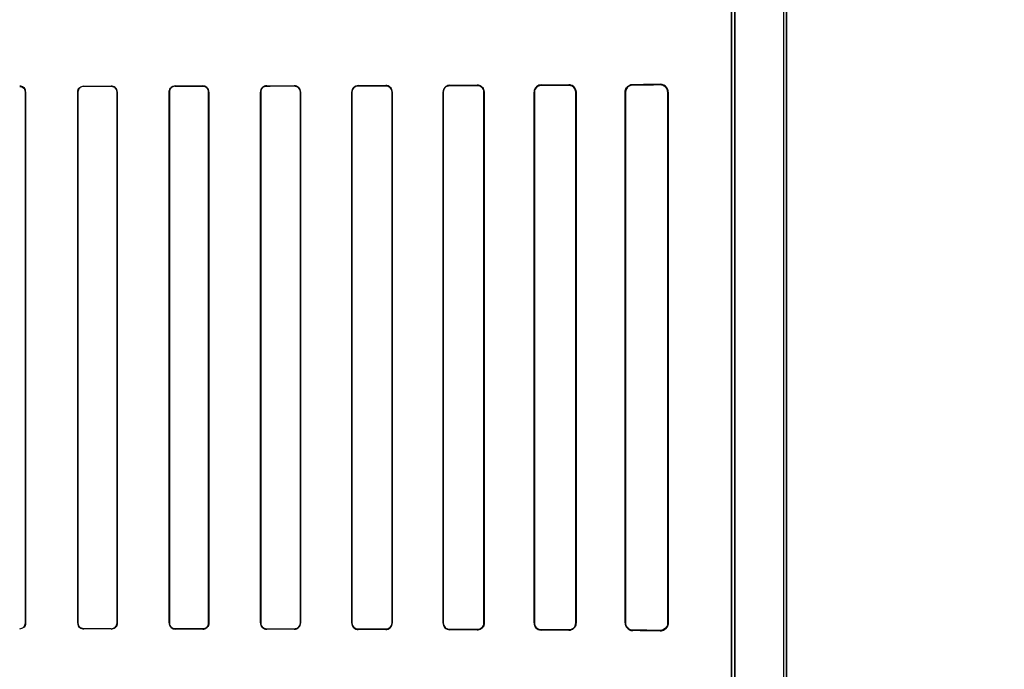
# Model space of a CAD drawing. Header units: millimetres. Extents: x 0 to 297, y 0 to 210.
# Tile 332 of 438: x 240.665 to 240.988, y 157.672 to 157.885. Entities that reach past the tile are written whole.
import ezdxf

# ---------------------------------------------------------------- set-up
doc = ezdxf.new("R2010")
doc.units = ezdxf.units.MM
doc.header["$LTSCALE"] = 16.335
doc.layers.get('0').update_dxf_attribs({"linetype": 'CONTINUOUS'})
for name, color, linetype in [('AXES_REF', 7, 'CONTINUOUS'), ('INTFCLR_1', 7, 'CONTINUOUS'), ('INTFCLR_72935', 7, 'CONTINUOUS')]:
    doc.layers.add(name, color=color, linetype=linetype)

msp = doc.modelspace()

# ---------------------------------------------------------------- linework, layer by layer
at = {"color": 7, "linetype": 'Continuous'}
for radius in [5.8175, 5.817, 5.77975]:
    msp.add_circle((241.49791, 154.83398), radius, dxfattribs=at)
msp.add_arc((241.49791, 154.83398), 5.76, 278.277129, 261.722871, dxfattribs=at)
at = {"layer": 'AXES_REF', "color": 9, "linetype": 'Continuous'}
msp.add_circle((241.49791, 154.83398), 3.55715, dxfattribs=at)
at = {"layer": 'AXES_REF', "color": 7, "linetype": 'Continuous'}
msp.add_arc((241.49791, 154.83398), 5.892, 113.082666, 66.917334, dxfattribs=at)
at = {"layer": 'AXES_REF', "color": 9, "linetype": 'Continuous'}
msp.add_arc((241.49791, 154.83398), 5.30671, 94.41181, 85.58819, dxfattribs=at)
at = {"layer": 'INTFCLR_1', "color": 6, "linetype": 'Continuous'}
for p, q in [((240.91562, 158.53598), (240.91562, 156.93397)), ((240.91667, 158.53597), (240.91667, 156.93397)), ((240.89867, 157.97652), (240.89867, 157.25342)), ((240.89973, 157.25342), (240.89973, 157.97652)), ((240.66712, 157.68697), (240.66712, 157.86097)), ((240.66719, 157.68697), (240.66719, 157.86097)), ((240.68428, 157.86097), (240.68428, 157.68697)), ((240.68435, 157.86097), (240.68435, 157.68697)), ((240.69716, 157.68697), (240.69716, 157.86097)), ((240.69722, 157.68697), (240.69722, 157.86097)), ((240.71424, 157.86097), (240.71424, 157.68697)), ((240.71431, 157.86097), (240.71431, 157.68697)), ((240.7272, 157.68697), (240.7272, 157.86097)), ((240.72727, 157.68697), (240.72727, 157.86097)), ((240.74419, 157.86097), (240.74419, 157.68697)), ((240.74426, 157.86097), (240.74426, 157.68697)), ((240.75726, 157.68697), (240.75726, 157.86097)), ((240.75733, 157.68697), (240.75733, 157.86097)), ((240.77412, 157.86097), (240.77412, 157.68697)), ((240.77419, 157.86097), (240.77419, 157.68697)), ((240.78733, 157.68697), (240.78733, 157.86097)), ((240.78741, 157.68697), (240.78741, 157.86097)), ((240.80403, 157.86097), (240.80403, 157.68697)), ((240.80411, 157.86097), (240.80411, 157.68697)), ((240.81742, 157.68697), (240.81742, 157.86097)), ((240.81751, 157.68697), (240.81751, 157.86097)), ((240.83391, 157.86097), (240.83391, 157.68697)), ((240.83401, 157.86097), (240.83401, 157.68697)), ((240.84754, 157.68697), (240.84754, 157.86097)), ((240.84765, 157.68697), (240.84765, 157.86097)), ((240.86374, 157.86097), (240.86374, 157.68697)), ((240.86387, 157.86097), (240.86387, 157.68697)), ((240.8777, 157.68697), (240.8777, 157.86097)), ((240.87785, 157.68697), (240.87785, 157.86097))]:
    msp.add_line(p, q, dxfattribs=at)
at = {"layer": 'INTFCLR_1', "color": 9, "linetype": 'Continuous'}
for p, q in [((240.68624, 157.86287), (240.68624, 157.86294)), ((240.69524, 157.86295), (240.69524, 157.86288)), ((240.71624, 157.86291), (240.71624, 157.86298)), ((240.72524, 157.86299), (240.72524, 157.86292)), ((240.74624, 157.86296), (240.74624, 157.86303)), ((240.75524, 157.86305), (240.75524, 157.86298)), ((240.77624, 157.86303), (240.77624, 157.8631)), ((240.78524, 157.86313), (240.78524, 157.86305)), ((240.80624, 157.86311), (240.80624, 157.86319)), ((240.81524, 157.86323), (240.81524, 157.86314)), ((240.83624, 157.86321), (240.83624, 157.86332)), ((240.84524, 157.86336), (240.84524, 157.86325)), ((240.86624, 157.86336), (240.86624, 157.86349)), ((240.87524, 157.86356), (240.87524, 157.86341)), ((240.66712, 157.86097), (240.66719, 157.86097)), ((240.68428, 157.86097), (240.68435, 157.86097)), ((240.69716, 157.86097), (240.69722, 157.86097)), ((240.71424, 157.86097), (240.71431, 157.86097)), ((240.7272, 157.86097), (240.72727, 157.86097)), ((240.74419, 157.86097), (240.74426, 157.86097)), ((240.75726, 157.86097), (240.75733, 157.86097)), ((240.77412, 157.86097), (240.77419, 157.86097)), ((240.78733, 157.86097), (240.78741, 157.86097)), ((240.80403, 157.86097), (240.80411, 157.86097)), ((240.81742, 157.86097), (240.81751, 157.86097)), ((240.83391, 157.86097), (240.83401, 157.86097)), ((240.84754, 157.86097), (240.84765, 157.86097)), ((240.86374, 157.86097), (240.86387, 157.86097)), ((240.8777, 157.86097), (240.87785, 157.86097)), ((240.66719, 157.68697), (240.66712, 157.68697)), ((240.68435, 157.68697), (240.68428, 157.68697)), ((240.68624, 157.685), (240.68624, 157.68507)), ((240.69524, 157.68506), (240.69524, 157.68499)), ((240.69722, 157.68697), (240.69716, 157.68697)), ((240.71431, 157.68697), (240.71424, 157.68697)), ((240.71624, 157.68496), (240.71624, 157.68503)), ((240.72524, 157.68502), (240.72524, 157.68495)), ((240.72727, 157.68697), (240.7272, 157.68697)), ((240.74426, 157.68697), (240.74419, 157.68697)), ((240.74624, 157.68491), (240.74624, 157.68498)), ((240.75524, 157.68496), (240.75524, 157.68489)), ((240.75733, 157.68697), (240.75726, 157.68697)), ((240.77419, 157.68697), (240.77412, 157.68697)), ((240.77624, 157.68484), (240.77624, 157.68491)), ((240.78524, 157.68489), (240.78524, 157.68481)), ((240.78741, 157.68697), (240.78733, 157.68697)), ((240.80411, 157.68697), (240.80403, 157.68697)), ((240.80624, 157.68474), (240.80624, 157.68483)), ((240.81524, 157.6848), (240.81524, 157.68471)), ((240.81751, 157.68697), (240.81742, 157.68697)), ((240.83401, 157.68697), (240.83391, 157.68697)), ((240.83624, 157.68462), (240.83624, 157.68472)), ((240.84524, 157.68469), (240.84524, 157.68458)), ((240.84765, 157.68697), (240.84754, 157.68697)), ((240.86387, 157.68697), (240.86374, 157.68697)), ((240.86624, 157.68445), (240.86624, 157.68458)), ((240.87524, 157.68453), (240.87524, 157.68438)), ((240.87785, 157.68697), (240.8777, 157.68697))]:
    msp.add_line(p, q, dxfattribs=at)
at = {"layer": 'INTFCLR_1', "color": 7, "linetype": 'Continuous'}
for points in [[(240.84597, 157.86314), (240.8459, 157.86316), (240.84582, 157.86318), (240.84574, 157.8632), (240.84566, 157.86322), (240.84558, 157.86323), (240.8455, 157.86324), (240.84542, 157.86325), (240.84533, 157.86325), (240.84524, 157.86325)], [(240.81599, 157.68484), (240.81591, 157.68481), (240.81583, 157.68479), (240.81575, 157.68477), (240.81567, 157.68475), (240.81559, 157.68474), (240.81551, 157.68473), (240.81542, 157.68472), (240.81533, 157.68471), (240.81524, 157.68471)], [(240.84524, 157.68469), (240.84532, 157.68469), (240.84541, 157.68469), (240.84549, 157.6847), (240.84557, 157.68471), (240.84566, 157.68472), (240.84574, 157.68474), (240.84582, 157.68476), (240.8459, 157.68478), (240.84598, 157.6848)]]:
    msp.add_lwpolyline(points, dxfattribs=at)
at = {"layer": 'INTFCLR_1', "color": 6, "linetype": 'Continuous'}
for centre, major_axis, start_param, end_param in [((240.58574, 157.86397), (0.31293, 0), -1.243846, -1.213314), ((240.58574, 157.86397), (0.33093, 0), -1.262235, -1.233556), ((240.58574, 157.86397), (0.31293, 0), -1.140627, -1.108745), ((240.58574, 157.86397), (0.33093, 0), -1.165445, -1.135656), ((240.58574, 157.86397), (0.31293, 0), -1.032246, -0.998394), ((240.58574, 157.86397), (0.33093, 0), -1.064439, -1.033062), ((240.58574, 157.86397), (0.31293, 0), -0.9163, -0.879521), ((240.58574, 157.86397), (0.33093, 0), -0.9574, -0.923735), ((240.58574, 157.86397), (0.31293, 0), -0.788898, -0.747504), ((240.58574, 157.86397), (0.33093, 0), -0.841558, -0.804464), ((240.58574, 157.86397), (0.31293, 0), -0.642675, -0.593022), ((240.58574, 157.86397), (0.33093, 0), -0.712156, -0.66947), ((240.58574, 157.86397), (0.31293, 0), -0.4593, -0.389436), ((240.58574, 157.86397), (0.33093, 0), -0.559335, -0.505765), ((240.58574, 157.68397), (0.33093, 0), 1.233556, 1.262235), ((240.58574, 157.68397), (0.31293, 0), 1.213314, 1.243846), ((240.58574, 157.68397), (0.33093, 0), 1.135656, 1.165445), ((240.58574, 157.68397), (0.31293, 0), 1.108745, 1.140627), ((240.58574, 157.68397), (0.33093, 0), 1.033062, 1.064439), ((240.58574, 157.68397), (0.31293, 0), 0.998394, 1.032246), ((240.58574, 157.68397), (0.33093, 0), 0.923735, 0.9574), ((240.58574, 157.68397), (0.31293, 0), 0.879521, 0.9163), ((240.58574, 157.68397), (0.33093, 0), 0.804464, 0.841558), ((240.58574, 157.68397), (0.31293, 0), 0.747504, 0.788898), ((240.58574, 157.68397), (0.33093, 0), 0.66947, 0.712156), ((240.58574, 157.68397), (0.31293, 0), 0.593022, 0.642675), ((240.58574, 157.68397), (0.33093, 0), 0.505765, 0.559335), ((240.58574, 157.68397), (0.31293, 0), 0.389436, 0.4593)]:
    msp.add_ellipse(centre, major_axis=major_axis, ratio=0.003491, start_param=start_param, end_param=end_param, dxfattribs=at)
for points, knots in [([(240.66719, 157.86097), (240.66719, 157.86151), (240.66672, 157.86255), (240.66569, 157.86291), (240.66524, 157.86291)], [0, 0, 0, 0, 0.547671, 1, 1, 1, 1]), ([(240.68428, 157.86097), (240.68428, 157.86152), (240.68476, 157.86257), (240.68579, 157.86293), (240.68624, 157.86294)], [0, 0, 0, 0, 0.55118, 1, 1, 1, 1]), ([(240.68624, 157.86287), (240.68575, 157.86287), (240.68474, 157.86245), (240.68435, 157.86145), (240.68435, 157.86097)], [0, 0, 0, 0, 0.509134, 1, 1, 1, 1]), ([(240.69722, 157.86097), (240.69722, 157.86152), (240.69675, 157.86257), (240.69571, 157.86295), (240.69524, 157.86295)], [0, 0, 0, 0, 0.541842, 1, 1, 1, 1]), ([(240.71624, 157.86298), (240.71577, 157.86298), (240.71471, 157.86259), (240.71424, 157.86152), (240.71424, 157.86097)], [0, 0, 0, 0, 0.463766, 1, 1, 1, 1]), ([(240.71624, 157.86291), (240.71573, 157.86291), (240.7147, 157.86248), (240.71431, 157.86145), (240.71431, 157.86097)], [0, 0, 0, 0, 0.515305, 1, 1, 1, 1]), ([(240.72727, 157.86097), (240.72727, 157.86152), (240.7268, 157.8626), (240.72572, 157.86299), (240.72524, 157.86299)], [0, 0, 0, 0, 0.533483, 1, 1, 1, 1]), ([(240.7272, 157.86097), (240.7272, 157.8615), (240.72674, 157.86255), (240.72571, 157.86292), (240.72524, 157.86292)], [0, 0, 0, 0, 0.535916, 1, 1, 1, 1]), ([(240.74624, 157.86303), (240.74575, 157.86303), (240.74466, 157.86262), (240.74419, 157.86152), (240.74419, 157.86097)], [0, 0, 0, 0, 0.473342, 1, 1, 1, 1]), ([(240.74624, 157.86296), (240.74571, 157.86296), (240.74465, 157.8625), (240.74426, 157.86145), (240.74426, 157.86097)], [0, 0, 0, 0, 0.523665, 1, 1, 1, 1]), ([(240.75733, 157.86097), (240.75733, 157.86152), (240.75686, 157.86264), (240.75575, 157.86305), (240.75524, 157.86305)], [0, 0, 0, 0, 0.521857, 1, 1, 1, 1]), ([(240.75726, 157.86097), (240.75726, 157.86151), (240.75679, 157.86258), (240.75573, 157.86298), (240.75524, 157.86298)], [0, 0, 0, 0, 0.525899, 1, 1, 1, 1]), ([(240.77624, 157.8631), (240.77571, 157.8631), (240.77459, 157.86266), (240.77412, 157.86153), (240.77412, 157.86097)], [0, 0, 0, 0, 0.486438, 1, 1, 1, 1]), ([(240.77624, 157.86303), (240.77574, 157.86302), (240.77465, 157.86261), (240.77419, 157.86151), (240.77419, 157.86097)], [0, 0, 0, 0, 0.481492, 1, 1, 1, 1]), ([(240.78741, 157.86097), (240.78741, 157.86142), (240.78706, 157.86254), (240.7859, 157.86313), (240.78524, 157.86313)], [0, 0, 0, 0, 0.405293, 1, 1, 1, 1]), ([(240.78733, 157.86097), (240.78733, 157.86151), (240.78687, 157.86262), (240.78576, 157.86305), (240.78524, 157.86305)], [0, 0, 0, 0, 0.512318, 1, 1, 1, 1]), ([(240.80624, 157.86319), (240.80567, 157.86319), (240.80449, 157.86271), (240.80403, 157.86153), (240.80403, 157.86097)], [0, 0, 0, 0, 0.507763, 1, 1, 1, 1]), ([(240.80624, 157.86311), (240.80573, 157.86311), (240.80461, 157.86269), (240.80411, 157.86155), (240.80411, 157.86097)], [0, 0, 0, 0, 0.468166, 1, 1, 1, 1]), ([(240.81751, 157.86097), (240.81751, 157.86146), (240.81712, 157.86265), (240.8159, 157.86323), (240.81524, 157.86323)], [0, 0, 0, 0, 0.427007, 1, 1, 1, 1]), ([(240.81742, 157.86097), (240.81742, 157.86152), (240.81696, 157.86267), (240.8158, 157.86314), (240.81524, 157.86314)], [0, 0, 0, 0, 0.493347, 1, 1, 1, 1]), ([(240.83624, 157.86332), (240.83574, 157.86331), (240.83451, 157.86291), (240.83391, 157.86165), (240.83391, 157.86097)], [0, 0, 0, 0, 0.425931, 1, 1, 1, 1]), ([(240.83624, 157.86321), (240.83577, 157.86321), (240.83461, 157.86285), (240.83401, 157.86164), (240.83401, 157.86097)], [0, 0, 0, 0, 0.411238, 1, 1, 1, 1]), ([(240.84765, 157.86097), (240.84765, 157.86144), (240.84728, 157.86269), (240.84599, 157.86336), (240.84524, 157.86336)], [0, 0, 0, 0, 0.389879, 1, 1, 1, 1]), ([(240.86374, 157.86097), (240.86374, 157.86146), (240.86412, 157.86276), (240.86546, 157.86348), (240.86624, 157.86349)], [0, 0, 0, 0, 0.386723, 1, 1, 1, 1]), ([(240.86624, 157.86336), (240.86578, 157.86335), (240.86455, 157.863), (240.86387, 157.86171), (240.86387, 157.86097)], [0, 0, 0, 0, 0.38412, 1, 1, 1, 1]), ([(240.87785, 157.86097), (240.87785, 157.86146), (240.87748, 157.86281), (240.87607, 157.86356), (240.87524, 157.86356)], [0, 0, 0, 0, 0.371921, 1, 1, 1, 1]), ([(240.8777, 157.86097), (240.8777, 157.86142), (240.87736, 157.86269), (240.87603, 157.86342), (240.87524, 157.86341)], [0, 0, 0, 0, 0.365139, 1, 1, 1, 1]), ([(240.66524, 157.68509), (240.66573, 157.68509), (240.66673, 157.6855), (240.66712, 157.6865), (240.66712, 157.68697)], [0, 0, 0, 0, 0.506253, 1, 1, 1, 1]), ([(240.68428, 157.68697), (240.68428, 157.68642), (240.68475, 157.68537), (240.68579, 157.685), (240.68624, 157.685)], [0, 0, 0, 0, 0.544566, 1, 1, 1, 1]), ([(240.69524, 157.68506), (240.69574, 157.68506), (240.69676, 157.68548), (240.69716, 157.68649), (240.69716, 157.68697)], [0, 0, 0, 0, 0.511254, 1, 1, 1, 1]), ([(240.69524, 157.68499), (240.69571, 157.68499), (240.69675, 157.68537), (240.69722, 157.68642), (240.69722, 157.68697)], [0, 0, 0, 0, 0.459212, 1, 1, 1, 1]), ([(240.71424, 157.68697), (240.71424, 157.68642), (240.71471, 157.68535), (240.71577, 157.68496), (240.71624, 157.68496)], [0, 0, 0, 0, 0.537376, 1, 1, 1, 1]), ([(240.71431, 157.68697), (240.71431, 157.68644), (240.71477, 157.6854), (240.71579, 157.68503), (240.71624, 157.68503)], [0, 0, 0, 0, 0.539273, 1, 1, 1, 1]), ([(240.72524, 157.68502), (240.72576, 157.68502), (240.7268, 157.68545), (240.7272, 157.68649), (240.7272, 157.68697)], [0, 0, 0, 0, 0.51824, 1, 1, 1, 1]), ([(240.72524, 157.68495), (240.72573, 157.68495), (240.7268, 157.68534), (240.72727, 157.68642), (240.72727, 157.68697)], [0, 0, 0, 0, 0.467061, 1, 1, 1, 1]), ([(240.74419, 157.68697), (240.74419, 157.68642), (240.74466, 157.68532), (240.74575, 157.68491), (240.74624, 157.68491)], [0, 0, 0, 0, 0.527315, 1, 1, 1, 1]), ([(240.74426, 157.68697), (240.74426, 157.68643), (240.74472, 157.68537), (240.74577, 157.68498), (240.74624, 157.68498)], [0, 0, 0, 0, 0.53053, 1, 1, 1, 1]), ([(240.75524, 157.68496), (240.75573, 157.68496), (240.75679, 157.68536), (240.75726, 157.68643), (240.75726, 157.68697)], [0, 0, 0, 0, 0.47417, 1, 1, 1, 1]), ([(240.75524, 157.68489), (240.75575, 157.68489), (240.75686, 157.6853), (240.75733, 157.68641), (240.75733, 157.68697)], [0, 0, 0, 0, 0.477914, 1, 1, 1, 1]), ([(240.77412, 157.68697), (240.77412, 157.68652), (240.77446, 157.68541), (240.77561, 157.68484), (240.77624, 157.68484)], [0, 0, 0, 0, 0.412853, 1, 1, 1, 1]), ([(240.77419, 157.68697), (240.77419, 157.68643), (240.77465, 157.68533), (240.77574, 157.68492), (240.77624, 157.68491)], [0, 0, 0, 0, 0.518695, 1, 1, 1, 1]), ([(240.78524, 157.68489), (240.78576, 157.68489), (240.78687, 157.68532), (240.78733, 157.68642), (240.78733, 157.68697)], [0, 0, 0, 0, 0.486809, 1, 1, 1, 1]), ([(240.78524, 157.68481), (240.78579, 157.68481), (240.78694, 157.68526), (240.78741, 157.68641), (240.78741, 157.68697)], [0, 0, 0, 0, 0.492785, 1, 1, 1, 1]), ([(240.80403, 157.68697), (240.80403, 157.68641), (240.80449, 157.68523), (240.80567, 157.68475), (240.80624, 157.68474)], [0, 0, 0, 0, 0.493956, 1, 1, 1, 1]), ([(240.80411, 157.68697), (240.80411, 157.68642), (240.80457, 157.68529), (240.8057, 157.68483), (240.80624, 157.68483)], [0, 0, 0, 0, 0.502704, 1, 1, 1, 1]), ([(240.81524, 157.6848), (240.81581, 157.6848), (240.81696, 157.68527), (240.81742, 157.68642), (240.81742, 157.68697)], [0, 0, 0, 0, 0.507362, 1, 1, 1, 1]), ([(240.83391, 157.68697), (240.83391, 157.68648), (240.83428, 157.68526), (240.83554, 157.68463), (240.83624, 157.68462)], [0, 0, 0, 0, 0.408903, 1, 1, 1, 1]), ([(240.83401, 157.68697), (240.83401, 157.68649), (240.83439, 157.68531), (240.83559, 157.68473), (240.83624, 157.68472)], [0, 0, 0, 0, 0.42371, 1, 1, 1, 1]), ([(240.84524, 157.68458), (240.84571, 157.68458), (240.84695, 157.68492), (240.84765, 157.68622), (240.84765, 157.68697)], [0, 0, 0, 0, 0.380109, 1, 1, 1, 1]), ([(240.86374, 157.68697), (240.86374, 157.68648), (240.86412, 157.68518), (240.86546, 157.68446), (240.86624, 157.68445)], [0, 0, 0, 0, 0.386747, 1, 1, 1, 1]), ([(240.86387, 157.68697), (240.86387, 157.6865), (240.86422, 157.68526), (240.8655, 157.68459), (240.86624, 157.68458)], [0, 0, 0, 0, 0.387786, 1, 1, 1, 1]), ([(240.87524, 157.68438), (240.87575, 157.68438), (240.8771, 157.68475), (240.87785, 157.68616), (240.87785, 157.68697)], [0, 0, 0, 0, 0.383559, 1, 1, 1, 1]), ([(240.8777, 157.68697), (240.8777, 157.68652), (240.87736, 157.68525), (240.87603, 157.68452), (240.87524, 157.68453)], [0, 0, 0, 0, 0.364979, 1, 1, 1, 1])]:
    msp.add_open_spline(points, degree=3, knots=knots, dxfattribs=at)
for points in [[(240.66712, 157.86097), (240.66712, 157.8615), (240.66698, 157.86242), (240.66644, 157.86242)], [(240.69716, 157.86097), (240.69716, 157.8615), (240.69702, 157.86241), (240.69649, 157.86241)], [(240.66719, 157.68697), (240.66719, 157.68642), (240.66704, 157.68547), (240.66649, 157.68547)], [(240.68435, 157.68697), (240.68435, 157.68644), (240.68449, 157.68552), (240.68502, 157.68552)]]:
    msp.add_open_spline(points, degree=3, dxfattribs=at)
at = {"layer": 'INTFCLR_1', "color": 7, "linetype": 'Continuous'}
for points, knots in [([(240.84754, 157.86097), (240.84754, 157.86148), (240.84713, 157.86269), (240.8459, 157.86324), (240.84524, 157.86325)], [0, 0, 0, 0, 0.4352, 1, 1, 1, 1]), ([(240.81524, 157.68471), (240.81571, 157.68472), (240.81688, 157.68506), (240.81751, 157.68628), (240.81751, 157.68697)], [0, 0, 0, 0, 0.401574, 1, 1, 1, 1]), ([(240.84524, 157.68469), (240.84579, 157.68469), (240.847, 157.68512), (240.84754, 157.68635), (240.84754, 157.68697)], [0, 0, 0, 0, 0.470754, 1, 1, 1, 1])]:
    msp.add_open_spline(points, degree=3, knots=knots, dxfattribs=at)
for points in [[(240.84754, 157.86097), (240.84754, 157.8615), (240.84749, 157.86229), (240.84699, 157.86245)], [(240.81751, 157.68697), (240.81751, 157.68645), (240.81747, 157.68568), (240.81698, 157.68552)], [(240.84598, 157.6848), (240.84647, 157.68497), (240.8472, 157.68525), (240.8472, 157.68577)]]:
    msp.add_open_spline(points, degree=3, dxfattribs=at)
at = {"layer": 'INTFCLR_72935', "color": 6, "linetype": 'Continuous'}
for p, q in [((240.91562, 158.53599), (240.91562, 156.93397)), ((240.91667, 156.93397), (240.91667, 158.53597)), ((240.89867, 157.25166), (240.89867, 157.97828)), ((240.89973, 157.97936), (240.89973, 157.25058)), ((240.66712, 157.86097), (240.66712, 157.68697)), ((240.66719, 157.86097), (240.66719, 157.68697)), ((240.68428, 157.68697), (240.68428, 157.86097)), ((240.68435, 157.68697), (240.68435, 157.86097)), ((240.69716, 157.86097), (240.69716, 157.68697)), ((240.69722, 157.86097), (240.69722, 157.68697)), ((240.71424, 157.68697), (240.71424, 157.86097)), ((240.71431, 157.68697), (240.71431, 157.86097)), ((240.7272, 157.86097), (240.7272, 157.68697)), ((240.72727, 157.86097), (240.72727, 157.68697)), ((240.74419, 157.68697), (240.74419, 157.86097)), ((240.74426, 157.68697), (240.74426, 157.86097)), ((240.75726, 157.86097), (240.75726, 157.68697)), ((240.75733, 157.86097), (240.75733, 157.68697)), ((240.77412, 157.68697), (240.77412, 157.86097)), ((240.77419, 157.68697), (240.77419, 157.86097)), ((240.78733, 157.86097), (240.78733, 157.68697)), ((240.78741, 157.86097), (240.78741, 157.68697)), ((240.80403, 157.68697), (240.80403, 157.86097)), ((240.80411, 157.68697), (240.80411, 157.86097)), ((240.81742, 157.86097), (240.81742, 157.68697)), ((240.81751, 157.86097), (240.81751, 157.68697)), ((240.83391, 157.68697), (240.83391, 157.86097)), ((240.83401, 157.68697), (240.83401, 157.86097)), ((240.84754, 157.86097), (240.84754, 157.68697)), ((240.84765, 157.86097), (240.84765, 157.68697)), ((240.86374, 157.68697), (240.86374, 157.86097)), ((240.86387, 157.68697), (240.86387, 157.86097)), ((240.8777, 157.86097), (240.8777, 157.68697)), ((240.87785, 157.86097), (240.87785, 157.68697))]:
    msp.add_line(p, q, dxfattribs=at)
at = {"layer": 'INTFCLR_72935', "color": 9, "linetype": 'Continuous'}
for p, q in [((240.68624, 157.86294), (240.68624, 157.86287)), ((240.69524, 157.86288), (240.69524, 157.86295)), ((240.71624, 157.86298), (240.71624, 157.86291)), ((240.72524, 157.86292), (240.72524, 157.86299)), ((240.74624, 157.86303), (240.74624, 157.86296)), ((240.75524, 157.86298), (240.75524, 157.86305)), ((240.77624, 157.8631), (240.77624, 157.86303)), ((240.78524, 157.86305), (240.78524, 157.86313)), ((240.80624, 157.86319), (240.80624, 157.86311)), ((240.81524, 157.86314), (240.81524, 157.86323)), ((240.83624, 157.86332), (240.83624, 157.86321)), ((240.84524, 157.86325), (240.84524, 157.86336)), ((240.86624, 157.86349), (240.86624, 157.86336)), ((240.87524, 157.86341), (240.87524, 157.86356)), ((240.66719, 157.86097), (240.66712, 157.86097)), ((240.68435, 157.86097), (240.68428, 157.86097)), ((240.69722, 157.86097), (240.69716, 157.86097)), ((240.71431, 157.86097), (240.71424, 157.86097)), ((240.72727, 157.86097), (240.7272, 157.86097)), ((240.74426, 157.86097), (240.74419, 157.86097)), ((240.75733, 157.86097), (240.75726, 157.86097)), ((240.77419, 157.86097), (240.77412, 157.86097)), ((240.78741, 157.86097), (240.78733, 157.86097)), ((240.80411, 157.86097), (240.80403, 157.86097)), ((240.81751, 157.86097), (240.81742, 157.86097)), ((240.83401, 157.86097), (240.83391, 157.86097)), ((240.84765, 157.86097), (240.84754, 157.86097)), ((240.86387, 157.86097), (240.86374, 157.86097)), ((240.87785, 157.86097), (240.8777, 157.86097)), ((240.66712, 157.68697), (240.66719, 157.68697)), ((240.68428, 157.68697), (240.68435, 157.68697)), ((240.68624, 157.68507), (240.68624, 157.685)), ((240.69524, 157.68499), (240.69524, 157.68506)), ((240.69716, 157.68697), (240.69722, 157.68697)), ((240.71424, 157.68697), (240.71431, 157.68697)), ((240.71624, 157.68503), (240.71624, 157.68496)), ((240.72524, 157.68495), (240.72524, 157.68502)), ((240.7272, 157.68697), (240.72727, 157.68697)), ((240.74419, 157.68697), (240.74426, 157.68697)), ((240.74624, 157.68498), (240.74624, 157.68491)), ((240.75524, 157.68489), (240.75524, 157.68496)), ((240.75726, 157.68697), (240.75733, 157.68697)), ((240.77412, 157.68697), (240.77419, 157.68697)), ((240.77624, 157.68491), (240.77624, 157.68484)), ((240.78524, 157.68481), (240.78524, 157.68489)), ((240.78733, 157.68697), (240.78741, 157.68697)), ((240.80403, 157.68697), (240.80411, 157.68697)), ((240.80624, 157.68483), (240.80624, 157.68474)), ((240.81524, 157.68471), (240.81524, 157.6848)), ((240.81742, 157.68697), (240.81751, 157.68697)), ((240.83391, 157.68697), (240.83401, 157.68697)), ((240.83624, 157.68472), (240.83624, 157.68462)), ((240.84524, 157.68458), (240.84524, 157.68469)), ((240.84754, 157.68697), (240.84765, 157.68697)), ((240.86374, 157.68697), (240.86387, 157.68697)), ((240.86624, 157.68458), (240.86624, 157.68445)), ((240.87524, 157.68438), (240.87524, 157.68453)), ((240.8777, 157.68697), (240.87785, 157.68697))]:
    msp.add_line(p, q, dxfattribs=at)
at = {"layer": 'INTFCLR_72935', "color": 7, "linetype": 'Continuous'}
for p, q in [((240.87524, 157.86341), (240.87598, 157.8633)), ((240.87598, 157.68464), (240.87524, 157.68453))]:
    msp.add_line(p, q, dxfattribs=at)
for points in [[(240.81599, 157.8631), (240.81591, 157.86313), (240.81583, 157.86315), (240.81575, 157.86317), (240.81567, 157.86319), (240.81559, 157.8632), (240.81551, 157.86321), (240.81542, 157.86322), (240.81533, 157.86323), (240.81524, 157.86323)], [(240.84599, 157.86324), (240.84591, 157.86327), (240.84584, 157.86329), (240.84576, 157.86331), (240.84568, 157.86332), (240.8456, 157.86333), (240.84551, 157.86335), (240.84543, 157.86335), (240.84534, 157.86336), (240.84524, 157.86336)], [(240.84524, 157.86325), (240.84532, 157.86325), (240.84541, 157.86325), (240.84549, 157.86324), (240.84557, 157.86323), (240.84566, 157.86322), (240.84574, 157.8632), (240.84582, 157.86318), (240.8459, 157.86316), (240.84598, 157.86314)], [(240.84597, 157.6848), (240.8459, 157.68478), (240.84582, 157.68476), (240.84574, 157.68474), (240.84566, 157.68472), (240.84558, 157.68471), (240.8455, 157.6847), (240.84542, 157.68469), (240.84533, 157.68469), (240.84524, 157.68469)], [(240.84524, 157.68458), (240.84534, 157.68458), (240.84543, 157.68459), (240.84551, 157.68459), (240.8456, 157.6846), (240.84568, 157.68462), (240.84576, 157.68463), (240.84584, 157.68465), (240.84591, 157.68467), (240.84599, 157.68469)]]:
    msp.add_lwpolyline(points, dxfattribs=at)
at = {"layer": 'INTFCLR_72935', "color": 6, "linetype": 'Continuous'}
for centre, major_axis, start_param, end_param in [((240.58574, 157.86397), (0.31293, 0), -1.243846, -1.213314), ((240.58574, 157.86397), (0.33093, 0), -1.262235, -1.233556), ((240.58574, 157.86397), (0.31293, 0), -1.140627, -1.108745), ((240.58574, 157.86397), (0.33093, 0), -1.165445, -1.135656), ((240.58574, 157.86397), (0.31293, 0), -1.032246, -0.998394), ((240.58574, 157.86397), (0.33093, 0), -1.064439, -1.033062), ((240.58574, 157.86397), (0.31293, 0), -0.9163, -0.879521), ((240.58574, 157.86397), (0.33093, 0), -0.9574, -0.923735), ((240.58574, 157.86397), (0.31293, 0), -0.788898, -0.747504), ((240.58574, 157.86397), (0.33093, 0), -0.841558, -0.804464), ((240.58574, 157.86397), (0.31293, 0), -0.642675, -0.593022), ((240.58574, 157.86397), (0.33093, 0), -0.712156, -0.66947), ((240.58574, 157.86397), (0.31293, 0), -0.4593, -0.389436), ((240.58574, 157.86397), (0.33093, 0), -0.559335, -0.505765), ((240.58574, 157.68397), (0.33093, 0), 1.233556, 1.262235), ((240.58574, 157.68397), (0.31293, 0), 1.213314, 1.243846), ((240.58574, 157.68397), (0.33093, 0), 1.135656, 1.165445), ((240.58574, 157.68397), (0.31293, 0), 1.108745, 1.140627), ((240.58574, 157.68397), (0.33093, 0), 1.033062, 1.064439), ((240.58574, 157.68397), (0.31293, 0), 0.998394, 1.032246), ((240.58574, 157.68397), (0.33093, 0), 0.923735, 0.9574), ((240.58574, 157.68397), (0.31293, 0), 0.879521, 0.9163), ((240.58574, 157.68397), (0.33093, 0), 0.804464, 0.841558), ((240.58574, 157.68397), (0.31293, 0), 0.747504, 0.788898), ((240.58574, 157.68397), (0.33093, 0), 0.66947, 0.712156), ((240.58574, 157.68397), (0.31293, 0), 0.593022, 0.642675), ((240.58574, 157.68397), (0.33093, 0), 0.505765, 0.559335), ((240.58574, 157.68397), (0.31293, 0), 0.389436, 0.4593)]:
    msp.add_ellipse(centre, major_axis=major_axis, ratio=0.003491, start_param=start_param, end_param=end_param, dxfattribs=at)
for points, knots in [([(240.66524, 157.86285), (240.66573, 157.86285), (240.66674, 157.86243), (240.66712, 157.86144), (240.66712, 157.86097)], [0, 0, 0, 0, 0.512262, 1, 1, 1, 1]), ([(240.68428, 157.86097), (240.68428, 157.86152), (240.68475, 157.86257), (240.68579, 157.86293), (240.68624, 157.86294)], [0, 0, 0, 0, 0.544567, 1, 1, 1, 1]), ([(240.69722, 157.86097), (240.69722, 157.86152), (240.69674, 157.86258), (240.6957, 157.86295), (240.69524, 157.86295)], [0, 0, 0, 0, 0.549585, 1, 1, 1, 1]), ([(240.69524, 157.86288), (240.69575, 157.86288), (240.69677, 157.86245), (240.69716, 157.86144), (240.69716, 157.86097)], [0, 0, 0, 0, 0.516943, 1, 1, 1, 1]), ([(240.71424, 157.86097), (240.71424, 157.86152), (240.71471, 157.86259), (240.71577, 157.86298), (240.71624, 157.86298)], [0, 0, 0, 0, 0.537377, 1, 1, 1, 1]), ([(240.72727, 157.86097), (240.72727, 157.86153), (240.72679, 157.86261), (240.72572, 157.86299), (240.72524, 157.86299)], [0, 0, 0, 0, 0.540749, 1, 1, 1, 1]), ([(240.72524, 157.86292), (240.72577, 157.86292), (240.72681, 157.86248), (240.7272, 157.86144), (240.7272, 157.86097)], [0, 0, 0, 0, 0.524781, 1, 1, 1, 1]), ([(240.74624, 157.86303), (240.74574, 157.86303), (240.74465, 157.86261), (240.74419, 157.86152), (240.74419, 157.86097)], [0, 0, 0, 0, 0.479796, 1, 1, 1, 1]), ([(240.74426, 157.86097), (240.74426, 157.86151), (240.74472, 157.86257), (240.74577, 157.86296), (240.74624, 157.86296)], [0, 0, 0, 0, 0.535113, 1, 1, 1, 1]), ([(240.75733, 157.86097), (240.75733, 157.86153), (240.75685, 157.86264), (240.75574, 157.86305), (240.75524, 157.86305)], [0, 0, 0, 0, 0.528383, 1, 1, 1, 1]), ([(240.75524, 157.86298), (240.75573, 157.86298), (240.75679, 157.86258), (240.75726, 157.86151), (240.75726, 157.86097)], [0, 0, 0, 0, 0.47417, 1, 1, 1, 1]), ([(240.77624, 157.8631), (240.77571, 157.8631), (240.77458, 157.86265), (240.77412, 157.86152), (240.77412, 157.86097)], [0, 0, 0, 0, 0.493578, 1, 1, 1, 1]), ([(240.77419, 157.86097), (240.77419, 157.86152), (240.77466, 157.86261), (240.77574, 157.86302), (240.77624, 157.86303)], [0, 0, 0, 0, 0.522602, 1, 1, 1, 1]), ([(240.78741, 157.86097), (240.78741, 157.86153), (240.78693, 157.86268), (240.78578, 157.86313), (240.78524, 157.86313)], [0, 0, 0, 0, 0.510846, 1, 1, 1, 1]), ([(240.78524, 157.86305), (240.78577, 157.86305), (240.78687, 157.86261), (240.78733, 157.86151), (240.78733, 157.86097)], [0, 0, 0, 0, 0.494361, 1, 1, 1, 1]), ([(240.80624, 157.86319), (240.80579, 157.86319), (240.80463, 157.86284), (240.80403, 157.86165), (240.80403, 157.86097)], [0, 0, 0, 0, 0.400719, 1, 1, 1, 1]), ([(240.80411, 157.86097), (240.80411, 157.86152), (240.80457, 157.86266), (240.8057, 157.86311), (240.80624, 157.86311)], [0, 0, 0, 0, 0.505329, 1, 1, 1, 1]), ([(240.81524, 157.86314), (240.81581, 157.86314), (240.81697, 157.86266), (240.81742, 157.86151), (240.81742, 157.86097)], [0, 0, 0, 0, 0.511057, 1, 1, 1, 1]), ([(240.83624, 157.86332), (240.83568, 157.86331), (240.83445, 157.86285), (240.83391, 157.8616), (240.83391, 157.86097)], [0, 0, 0, 0, 0.472258, 1, 1, 1, 1]), ([(240.83401, 157.86097), (240.83401, 157.86145), (240.83439, 157.86263), (240.83559, 157.86321), (240.83624, 157.86321)], [0, 0, 0, 0, 0.42371, 1, 1, 1, 1]), ([(240.86374, 157.86097), (240.86374, 157.86146), (240.86412, 157.86276), (240.86546, 157.86348), (240.86624, 157.86349)], [0, 0, 0, 0, 0.386748, 1, 1, 1, 1]), ([(240.86387, 157.86097), (240.86387, 157.86145), (240.86423, 157.86268), (240.86551, 157.86335), (240.86624, 157.86336)], [0, 0, 0, 0, 0.393321, 1, 1, 1, 1]), ([(240.87785, 157.86097), (240.87785, 157.86146), (240.87748, 157.86281), (240.87607, 157.86356), (240.87524, 157.86356)], [0, 0, 0, 0, 0.372723, 1, 1, 1, 1]), ([(240.68624, 157.68507), (240.68575, 157.68507), (240.68474, 157.68549), (240.68435, 157.6865), (240.68435, 157.68697)], [0, 0, 0, 0, 0.512924, 1, 1, 1, 1]), ([(240.69722, 157.68697), (240.69722, 157.68642), (240.69675, 157.68536), (240.69571, 157.68499), (240.69524, 157.68499)], [0, 0, 0, 0, 0.541843, 1, 1, 1, 1]), ([(240.71424, 157.68697), (240.71424, 157.68641), (240.71472, 157.68534), (240.71578, 157.68496), (240.71624, 157.68496)], [0, 0, 0, 0, 0.542611, 1, 1, 1, 1]), ([(240.71624, 157.68503), (240.71573, 157.68503), (240.7147, 157.68547), (240.71431, 157.6865), (240.71431, 157.68697)], [0, 0, 0, 0, 0.520593, 1, 1, 1, 1]), ([(240.72727, 157.68697), (240.72727, 157.68642), (240.7268, 157.68534), (240.72572, 157.68495), (240.72524, 157.68495)], [0, 0, 0, 0, 0.533482, 1, 1, 1, 1]), ([(240.7272, 157.68697), (240.7272, 157.68643), (240.72673, 157.68538), (240.7257, 157.68502), (240.72524, 157.68502)], [0, 0, 0, 0, 0.543266, 1, 1, 1, 1]), ([(240.74419, 157.68697), (240.74419, 157.68641), (240.74466, 157.68531), (240.74575, 157.68491), (240.74624, 157.68491)], [0, 0, 0, 0, 0.531503, 1, 1, 1, 1]), ([(240.74624, 157.68498), (240.74571, 157.68498), (240.74465, 157.68544), (240.74426, 157.68649), (240.74426, 157.68697)], [0, 0, 0, 0, 0.529302, 1, 1, 1, 1]), ([(240.75726, 157.68697), (240.75726, 157.68642), (240.75679, 157.68535), (240.75572, 157.68496), (240.75524, 157.68496)], [0, 0, 0, 0, 0.532615, 1, 1, 1, 1]), ([(240.75524, 157.68489), (240.75576, 157.68489), (240.75687, 157.68531), (240.75733, 157.68642), (240.75733, 157.68697)], [0, 0, 0, 0, 0.486225, 1, 1, 1, 1]), ([(240.77412, 157.68697), (240.77412, 157.68641), (240.77459, 157.68527), (240.77572, 157.68484), (240.77624, 157.68484)], [0, 0, 0, 0, 0.516983, 1, 1, 1, 1]), ([(240.77624, 157.68491), (240.77573, 157.68492), (240.77464, 157.68534), (240.77419, 157.68643), (240.77419, 157.68697)], [0, 0, 0, 0, 0.488803, 1, 1, 1, 1]), ([(240.78733, 157.68697), (240.78733, 157.68642), (240.78686, 157.68531), (240.78576, 157.68489), (240.78524, 157.68489)], [0, 0, 0, 0, 0.51765, 1, 1, 1, 1]), ([(240.78524, 157.68481), (240.78579, 157.68481), (240.78694, 157.68527), (240.78741, 157.68642), (240.78741, 157.68697)], [0, 0, 0, 0, 0.499305, 1, 1, 1, 1]), ([(240.80403, 157.68697), (240.80403, 157.68641), (240.80449, 157.68523), (240.80567, 157.68475), (240.80624, 157.68474)], [0, 0, 0, 0, 0.495699, 1, 1, 1, 1]), ([(240.80624, 157.68483), (240.80569, 157.68483), (240.80456, 157.6853), (240.80411, 157.68643), (240.80411, 157.68697)], [0, 0, 0, 0, 0.504204, 1, 1, 1, 1]), ([(240.81751, 157.68697), (240.81751, 157.68648), (240.81712, 157.68529), (240.8159, 157.68471), (240.81524, 157.68471)], [0, 0, 0, 0, 0.427007, 1, 1, 1, 1]), ([(240.81742, 157.68697), (240.81742, 157.68642), (240.81696, 157.68526), (240.8158, 157.6848), (240.81524, 157.6848)], [0, 0, 0, 0, 0.497304, 1, 1, 1, 1]), ([(240.83391, 157.68697), (240.83391, 157.68646), (240.83431, 157.68523), (240.83556, 157.68463), (240.83624, 157.68462)], [0, 0, 0, 0, 0.428557, 1, 1, 1, 1]), ([(240.83624, 157.68472), (240.83577, 157.68473), (240.83461, 157.68509), (240.83401, 157.6863), (240.83401, 157.68697)], [0, 0, 0, 0, 0.411212, 1, 1, 1, 1]), ([(240.86374, 157.68697), (240.86374, 157.68648), (240.86412, 157.68518), (240.86546, 157.68446), (240.86624, 157.68445)], [0, 0, 0, 0, 0.386723, 1, 1, 1, 1]), ([(240.86624, 157.68458), (240.86578, 157.68459), (240.86455, 157.68494), (240.86387, 157.68623), (240.86387, 157.68697)], [0, 0, 0, 0, 0.38412, 1, 1, 1, 1]), ([(240.87785, 157.68697), (240.87785, 157.68648), (240.87748, 157.68513), (240.87607, 157.68438), (240.87524, 157.68438)], [0, 0, 0, 0, 0.371921, 1, 1, 1, 1])]:
    msp.add_open_spline(points, degree=3, knots=knots, dxfattribs=at)
for points in [[(240.66719, 157.86097), (240.66719, 157.86152), (240.66704, 157.86247), (240.66649, 157.86247)], [(240.68435, 157.86097), (240.68435, 157.8615), (240.68449, 157.86242), (240.68502, 157.86242)], [(240.71431, 157.86097), (240.71431, 157.86151), (240.71444, 157.86244), (240.71498, 157.86244)], [(240.66712, 157.68697), (240.66712, 157.68644), (240.66698, 157.68552), (240.66644, 157.68552)], [(240.66719, 157.68697), (240.66719, 157.68643), (240.66705, 157.68549), (240.66651, 157.68549)], [(240.68428, 157.68697), (240.68428, 157.68642), (240.68443, 157.68547), (240.68498, 157.68547)], [(240.69716, 157.68697), (240.69716, 157.68643), (240.69701, 157.68551), (240.69648, 157.68551)]]:
    msp.add_open_spline(points, degree=3, dxfattribs=at)
at = {"layer": 'INTFCLR_72935', "color": 7, "linetype": 'Continuous'}
for points, knots in [([(240.81524, 157.86323), (240.81571, 157.86322), (240.81688, 157.86288), (240.81751, 157.86166), (240.81751, 157.86097)], [0, 0, 0, 0, 0.401573, 1, 1, 1, 1]), ([(240.84524, 157.86336), (240.84577, 157.86335), (240.84703, 157.86296), (240.84765, 157.86166), (240.84765, 157.86097)], [0, 0, 0, 0, 0.430714, 1, 1, 1, 1]), ([(240.84524, 157.86325), (240.84579, 157.86325), (240.847, 157.86282), (240.84754, 157.86159), (240.84754, 157.86097)], [0, 0, 0, 0, 0.470755, 1, 1, 1, 1]), ([(240.87524, 157.86341), (240.87574, 157.86341), (240.87701, 157.86305), (240.8777, 157.86172), (240.8777, 157.86097)], [0, 0, 0, 0, 0.39538, 1, 1, 1, 1]), ([(240.87598, 157.8633), (240.87641, 157.86317), (240.87732, 157.86259), (240.8777, 157.86153), (240.8777, 157.86097)], [0, 0, 0, 0, 0.445546, 1, 1, 1, 1]), ([(240.84754, 157.68697), (240.84754, 157.68646), (240.84713, 157.68525), (240.8459, 157.6847), (240.84524, 157.68469)], [0, 0, 0, 0, 0.4352, 1, 1, 1, 1]), ([(240.84765, 157.68697), (240.84765, 157.68649), (240.84728, 157.68524), (240.84598, 157.68459), (240.84524, 157.68458)], [0, 0, 0, 0, 0.39445, 1, 1, 1, 1]), ([(240.8777, 157.68697), (240.8777, 157.68646), (240.87731, 157.68518), (240.87598, 157.68453), (240.87524, 157.68453)], [0, 0, 0, 0, 0.40533, 1, 1, 1, 1])]:
    msp.add_open_spline(points, degree=3, knots=knots, dxfattribs=at)
for points in [[(240.81751, 157.86097), (240.81751, 157.86149), (240.81747, 157.86226), (240.81698, 157.86242)], [(240.84598, 157.86314), (240.84647, 157.86297), (240.8472, 157.86269), (240.8472, 157.86217)], [(240.84754, 157.68697), (240.84754, 157.68644), (240.84749, 157.68565), (240.84699, 157.68549)]]:
    msp.add_open_spline(points, degree=3, dxfattribs=at)

doc.saveas('drawing.dxf')
